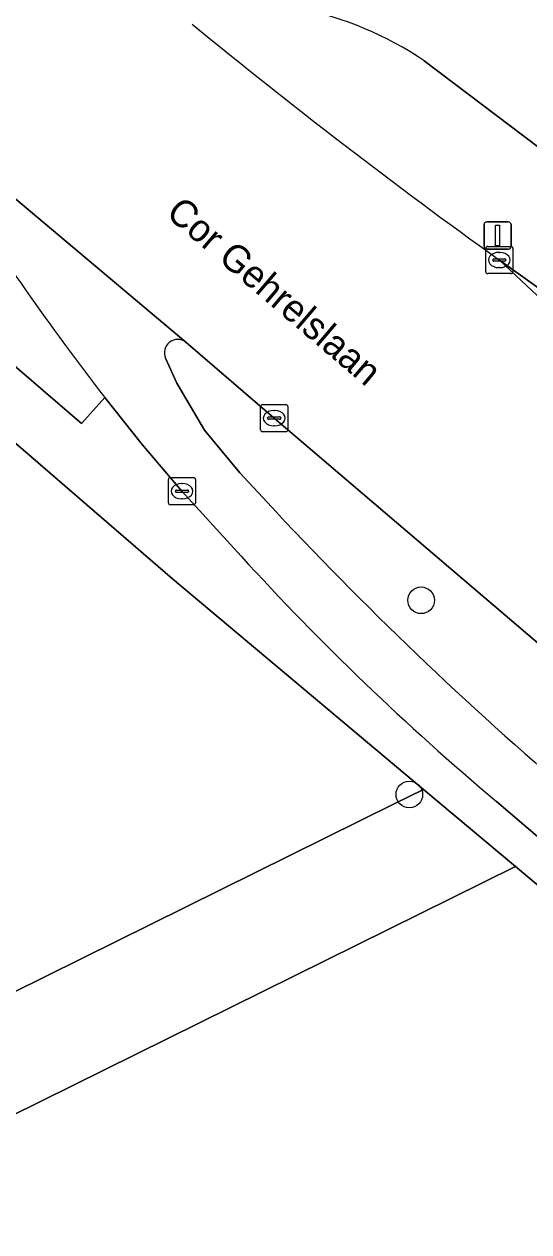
# Model space of a CAD drawing. Extents: x 157320 to 158835, y 386650 to 388491.
# Drawn here: x 158261.04 to 158279.58, y 386922.67 to 386967 of the extents above; entities that cross this region are included whole.
import ezdxf

# ---------------------------------------------------------------- set-up
doc = ezdxf.new("R2010")
doc.units = 0
for name, color, linetype in [('IMGEO_Berm_groen', 7, 'Continuous'), ('IMGEO_Boom', 7, 'Continuous'), ('IMGEO_Erf', 7, 'Continuous'), ('IMGEO_Fietspad_gesloten', 7, 'Continuous'), ('IMGEO_Groenvoorziening', 7, 'Continuous'), ('IMGEO_Kolk', 7, 'Continuous'), ('IMGEO_Lichtmast', 7, 'Continuous'), ('IMGEO_Openbare_ruimte_label', 7, 'Continuous'), ('IMGEO_Rijbaan_lokaal_gesloten', 7, 'Continuous'), ('IMGEO_Voetpad_open', 7, 'Continuous')]:
    doc.layers.add(name, color=color, linetype=linetype)

msp = doc.modelspace()

# ---------------------------------------------------------------- linework, layer by layer
at = {"layer": 'IMGEO_Berm_groen'}
for points in [[(158255.306, 386959.087), (158263.147, 386952.34), (158264.003, 386953.301)], [(158282.793, 386941.834), (158270.231, 386952.542), (158266.984, 386955.328)], [(158266.238, 386954.739), (158266.653, 386953.826), (158267.669, 386952.099), (158268.973, 386950.534)]]:
    msp.add_lwpolyline(points, dxfattribs=at)
for centre, radius, start, end in [((158355.326, 387023.61), 115.253, 212.71326, 217.59228), ((158266.686, 386954.938), 0.491, 52.6199, 203.9654), ((158368.899, 387041.525), 135.146, 222.32041, 228.9629)]:
    msp.add_arc(centre, radius, start, end, dxfattribs=at)
at = {"layer": 'IMGEO_Boom'}
for centre in [(158275.627, 386945.855), (158275.194, 386938.727)]:
    msp.add_circle(centre, 0.489, dxfattribs=at)
at = {"layer": 'IMGEO_Erf'}
for points in [[(158275.741, 386965.66), (158297.306, 386949.366), (158297.552, 386949.219), (158298.99, 386949.933), (158399.878, 387000), (158500, 387049.688), (158544.821, 387071.951), (158611.944, 387105.361), (158616.153, 387107.456), (158597.453, 387121.135), (158594.123, 387123.554), (158592.731, 387124.999), (158569.38, 387141.536)], [(158190.213, 386896.611), (158274.656, 386938.392), (158275.715, 386938.916), (158266.49, 386946.642), (158254.162, 386957.279)]]:
    msp.add_lwpolyline(points, dxfattribs=at)
msp.add_arc((158268.524, 386954.899), 12.957, 56.1512, 78.3243, dxfattribs=at)
at = {"layer": 'IMGEO_Fietspad_gesloten'}
for points in [[(158266.984, 386955.328), (158255.871, 386964.67), (158257.208, 386962.982), (158258.354, 386961.323)], [(158280.048, 386957.242), (158278.5, 386958.343), (158290.965, 386946.666)], [(158268.973, 386950.534), (158267.669, 386952.099), (158266.653, 386953.826), (158266.238, 386954.739)], [(158264.003, 386953.301), (158265.383, 386951.568), (158266.838, 386949.86), (158269.015, 386947.474)], [(158278.393, 386938.472), (158282.172, 386935.247), (158297.373, 386922.485), (158304.001, 386916.938), (158307.993, 386913.622)]]:
    msp.add_lwpolyline(points, dxfattribs=at)
for centre, radius, start, end in [((158355.326, 387023.61), 115.253, 212.71326, 217.59228), ((158266.686, 386954.938), 0.491, 52.6199, 203.9654), ((158368.899, 387041.525), 135.146, 222.32041, 228.9629), ((158341.664, 387013.771), 98.352, 222.38275, 229.96112)]:
    msp.add_arc(centre, radius, start, end, dxfattribs=at)
at = {"layer": 'IMGEO_Groenvoorziening'}
msp.add_lwpolyline([(158279.098, 386936.083), (158275.715, 386938.916), (158274.656, 386938.392), (158190.213, 386896.611), (158190.13, 386896.57), (158167.852, 386885.55), (158167.832, 386885.54), (158143.449, 386873.515), (158146.165, 386870.395), (158149.876, 386872.225), (158169.601, 386881.953), (158176.662, 386887.485), (158183.352, 386890.976), (158188.821, 386892.547), (158191.985, 386893.025)], close=True, dxfattribs=at)
msp.add_lwpolyline([(158157.22, 386852.456), (158288.293, 386917.324), (158296.67, 386921.366), (158279.098, 386936.083), (158191.985, 386893.025)], dxfattribs=at)
at = {"layer": 'IMGEO_Kolk'}
for p, q in [((158278, 386957.918), (158278, 386958.77)), ((158278.075, 386958.844), (158278.927, 386958.844)), ((158279.001, 386958.77), (158279.001, 386957.918)), ((158278.259, 386958.338), (158278.259, 386958.35)), ((158278.697, 386958.301), (158278.299, 386958.301)), ((158278.302, 386958.387), (158278.7, 386958.387)), ((158278.488, 386958.624), (158278.513, 386958.624)), ((158278.743, 386958.35), (158278.743, 386958.338)), ((158278.927, 386957.844), (158278.075, 386957.844)), ((158278.511, 386958.064), (158278.486, 386958.064)), ((158269.73, 386952.115), (158269.73, 386952.967)), ((158269.805, 386953.041), (158270.657, 386953.041)), ((158270.731, 386952.967), (158270.731, 386952.115)), ((158269.989, 386952.535), (158269.989, 386952.547)), ((158270.427, 386952.498), (158270.029, 386952.498)), ((158270.032, 386952.584), (158270.43, 386952.584)), ((158270.218, 386952.821), (158270.243, 386952.821)), ((158270.473, 386952.547), (158270.473, 386952.535)), ((158270.657, 386952.041), (158269.805, 386952.041)), ((158270.241, 386952.261), (158270.216, 386952.261)), ((158266.341, 386949.433), (158266.341, 386950.285)), ((158266.416, 386950.359), (158267.268, 386950.359)), ((158267.342, 386950.285), (158267.342, 386949.433)), ((158266.6, 386949.853), (158266.6, 386949.865)), ((158266.643, 386949.902), (158267.041, 386949.902)), ((158266.829, 386950.139), (158266.854, 386950.139)), ((158267.084, 386949.865), (158267.084, 386949.853)), ((158267.038, 386949.816), (158266.64, 386949.816)), ((158266.852, 386949.579), (158266.827, 386949.579)), ((158267.268, 386949.359), (158266.416, 386949.359))]:
    msp.add_line(p, q, dxfattribs=at)
for points in [[(158278, 386957.918), (158278, 386958.77)], [(158278.075, 386958.844), (158278.927, 386958.844)], [(158279.001, 386958.77), (158279.001, 386957.918)], [(158278.927, 386957.844), (158278.075, 386957.844)], [(158269.73, 386952.115), (158269.73, 386952.967)], [(158269.805, 386953.041), (158270.657, 386953.041)], [(158270.731, 386952.967), (158270.731, 386952.115)], [(158270.657, 386952.041), (158269.805, 386952.041)], [(158266.341, 386949.433), (158266.341, 386950.285)], [(158266.416, 386950.359), (158267.268, 386950.359)], [(158267.342, 386950.285), (158267.342, 386949.433)], [(158267.268, 386949.359), (158266.416, 386949.359)]]:
    msp.add_lwpolyline(points, dxfattribs=at)
for centre, radius, start, end in [((158278.077, 386958.768), 0.0765, 91.552, 178.448), ((158278.077, 386958.768), 0.0765, 91.552, 178.448), ((158278.925, 386958.768), 0.0765, 1.552, 88.448), ((158278.925, 386958.768), 0.0765, 1.552, 88.448), ((158278.299, 386958.347), 0.0403, 85.8775, 175.7526), ((158278.296, 386958.337), 0.0366, 178.938, 274.7102), ((158278.7, 386958.344), 0.043, 264.8664, 352.4533), ((158278.704, 386958.349), 0.0386, 1.7309, 96.639), ((158278.077, 386957.92), 0.0765, 181.552, 268.448), ((158278.077, 386957.92), 0.0765, 181.552, 268.448), ((158278.925, 386957.92), 0.0765, 271.552, 358.448), ((158278.925, 386957.92), 0.0765, 271.552, 358.448), ((158269.807, 386952.965), 0.0765, 91.552, 178.448), ((158269.807, 386952.965), 0.0765, 91.552, 178.448), ((158270.655, 386952.965), 0.0765, 1.552, 88.448), ((158270.655, 386952.965), 0.0765, 1.552, 88.448), ((158270.029, 386952.544), 0.0403, 85.8775, 175.7526), ((158270.026, 386952.534), 0.0366, 178.938, 274.7102), ((158270.43, 386952.541), 0.043, 264.8664, 352.4533), ((158270.434, 386952.546), 0.0386, 1.7309, 96.639), ((158269.807, 386952.117), 0.0765, 181.552, 268.448), ((158269.807, 386952.117), 0.0765, 181.552, 268.448), ((158270.655, 386952.117), 0.0765, 271.552, 358.448), ((158270.655, 386952.117), 0.0765, 271.552, 358.448), ((158266.418, 386950.283), 0.0765, 91.552, 178.448), ((158266.418, 386950.283), 0.0765, 91.552, 178.448), ((158267.266, 386950.283), 0.0765, 1.552, 88.448), ((158267.266, 386950.283), 0.0765, 1.552, 88.448), ((158266.64, 386949.862), 0.0403, 85.8775, 175.7526), ((158266.637, 386949.852), 0.0366, 178.938, 274.7102), ((158267.041, 386949.859), 0.043, 264.8664, 352.4533), ((158267.045, 386949.864), 0.0386, 1.7309, 96.639), ((158266.418, 386949.435), 0.0765, 181.552, 268.448), ((158266.418, 386949.435), 0.0765, 181.552, 268.448), ((158267.266, 386949.435), 0.0765, 271.552, 358.448), ((158267.266, 386949.435), 0.0765, 271.552, 358.448)]:
    msp.add_arc(centre, radius, start, end, dxfattribs=at)
for centre, major_axis, ratio, start_param, end_param in [((158278.487, 386958.344), (-0.387, 0.002), 0.722429, 4.712389, 7.853982), ((158278.512, 386958.344), (-0.39, 0.002), 0.717154, 1.570796, 4.712389), ((158270.217, 386952.541), (-0.387, 0.002), 0.722429, 4.712389, 7.853982), ((158270.242, 386952.541), (-0.39, 0.002), 0.717154, 1.570796, 4.712389), ((158266.828, 386949.859), (-0.387, 0.002), 0.722429, 4.712389, 7.853982), ((158266.853, 386949.859), (-0.39, 0.002), 0.717154, 1.570796, 4.712389)]:
    msp.add_ellipse(centre, major_axis=major_axis, ratio=ratio, start_param=start_param, end_param=end_param, dxfattribs=at)
at = {"layer": 'IMGEO_Lichtmast'}
for p, q in [((158277.939, 386958.843), (158277.939, 386959.643)), ((158277.939, 386959.643), (158277.939, 386958.843)), ((158278.039, 386959.743), (158278.829, 386959.743)), ((158278.829, 386959.743), (158278.039, 386959.743)), ((158278.929, 386959.643), (158278.929, 386958.843)), ((158278.929, 386958.843), (158278.929, 386959.643)), ((158278.829, 386958.743), (158278.039, 386958.743)), ((158278.039, 386958.743), (158278.829, 386958.743))]:
    msp.add_line(p, q, dxfattribs=at)
msp.add_lwpolyline([(158278.359, 386959.618), (158278.509, 386959.618), (158278.509, 386958.868), (158278.359, 386958.868), (158278.359, 386959.618)], dxfattribs=at)
for centre, start, end in [((158278.039, 386959.643), 90, 180), ((158278.039, 386959.643), 90, 180), ((158278.829, 386959.643), 0, 90), ((158278.829, 386959.643), 360, 90), ((158278.039, 386958.843), 180, 270), ((158278.039, 386958.843), 180, 270), ((158278.829, 386958.843), 270, 0), ((158278.829, 386958.843), 270, 0)]:
    msp.add_arc(centre, 0.1, start, end, dxfattribs=at)
at = {"layer": 'IMGEO_Rijbaan_lokaal_gesloten'}
for points in [[(158243.357, 386976.017), (158246.944, 386972.388), (158249.932, 386969.698), (158254.433, 386965.868), (158254.516, 386965.975), (158255.871, 386964.67), (158266.984, 386955.328), (158270.231, 386952.542), (158282.793, 386941.834), (158296.05, 386930.458), (158299.287, 386927.608), (158300.808, 386926.245), (158303.14, 386928.9), (158302.027, 386929.868), (158301.625, 386930.337)], [(158303.523, 386932.879), (158305.338, 386931.415), (158308.236, 386929.216), (158310.337, 386932.112), (158307.359, 386934.227), (158293.594, 386944.709), (158290.965, 386946.666), (158278.5, 386958.343)]]:
    msp.add_lwpolyline(points, dxfattribs=at)
msp.add_arc((158407.368, 387137.927), 221.037, 230.64999, 234.33712, dxfattribs=at)
at = {"layer": 'IMGEO_Voetpad_open'}
for points in [[(158301.884, 386946.63), (158297.552, 386949.219), (158297.306, 386949.366), (158275.741, 386965.66)], [(158269.015, 386947.474), (158266.838, 386949.86), (158265.383, 386951.568), (158264.003, 386953.301), (158263.147, 386952.34), (158255.306, 386959.087)], [(158278.5, 386958.343), (158280.048, 386957.242)], [(158254.162, 386957.279), (158266.49, 386946.642), (158275.715, 386938.916), (158279.098, 386936.083), (158296.67, 386921.366), (158297.251, 386921.735), (158297.373, 386922.485), (158282.172, 386935.247), (158278.393, 386938.472)]]:
    msp.add_lwpolyline(points, dxfattribs=at)
for centre, radius, start, end in [((158268.524, 386954.899), 12.957, 56.1512, 78.3243), ((158407.368, 387137.927), 221.037, 230.64999, 234.33712), ((158341.664, 387013.771), 98.352, 222.38275, 229.96112)]:
    msp.add_arc(centre, radius, start, end, dxfattribs=at)

# ---------------------------------------------------------------- texts
at = {"layer": 'IMGEO_Openbare_ruimte_label'}
msp.add_text('Cor Gehrelslaan', height=1, rotation=319.5416, dxfattribs=at).set_placement((158266.209, 386959.988))

doc.saveas('drawing.dxf')
